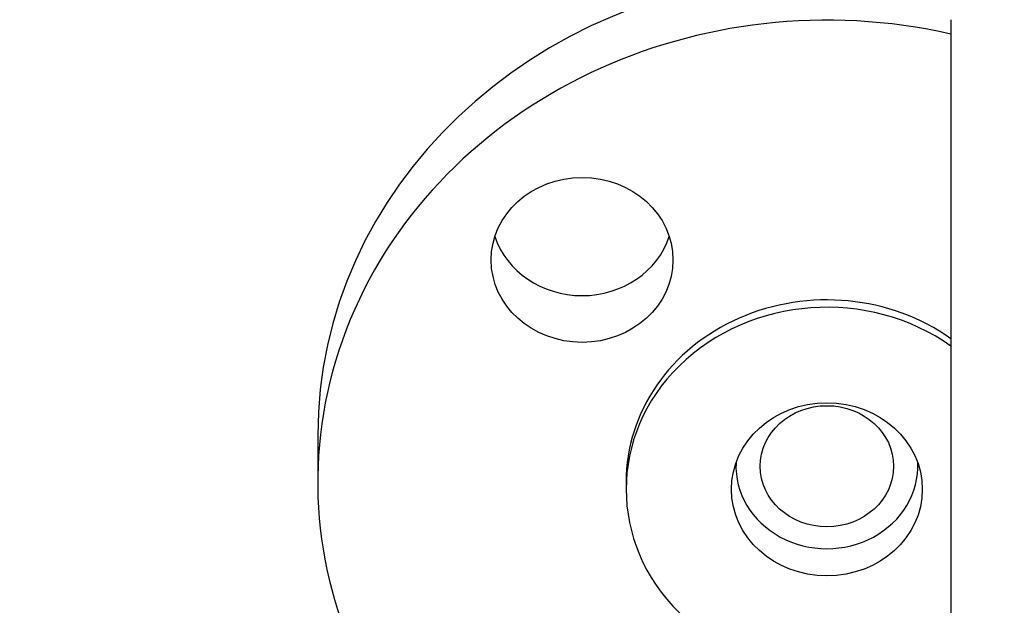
# Model space of a CAD drawing. Header units: inches. Extents: x 24 to 1128, y -94 to 748.
# Tile 390 of 573: x 389.73 to 393.12, y 508.84 to 510.85. Entities that reach past the tile are written whole.
import ezdxf

# ---------------------------------------------------------------- set-up
doc = ezdxf.new("R2010")
doc.units = ezdxf.units.IN
doc.header["$LTSCALE"] = 32
doc.header["$MEASUREMENT"] = 0
doc.layers.add('Dimension (ANSI)', color=7, linetype='Continuous', lineweight=25)
doc.layers.add('Visible (ANSI)', color=7, linetype='Continuous', lineweight=30)
doc.styles.add('Note Text (ANSI)', font='tahoma.ttf')
doc.dimstyles.new('Architectural (ANSI)', dxfattribs={"dimscale": 32, "dimtxt": 0.125, "dimasz": 0.098425, "dimexe": 0.125, "dimexo": 0.0625, "dimgap": 0.031496, "dimtad": 0, "dimtih": 1, "dimtoh": 1, "dimdec": 4, "dimrnd": 1e-08, "dimzin": 3, "dimdsep": 46, "dimlunit": 4, "dimtxsty": 'Note Text (ANSI)', "dimcen": 0.09, "dimdle": 0.393701, "dimclrd": 256, "dimclre": 256, "dimclrt": 256, "dimadec": 0, "dimazin": 3, "dimtfac": 0.96, "dimtofl": 0, "dimtmove": 0, "dimatfit": 3, "dimfxl": 1, "dimfrac": 2, "dimtolj": 1, "dimtzin": 12, "dimlwd": -1, "dimlwe": -1, "dimarcsym": 0})

# ---------------------------------------------------------------- blocks, each defined once
blk = doc.blocks.new('*D22')
at = {"layer": 'Defpoints', "color": 0, "transparency": 16777216}
for p in [(438.4799, 699.4105), (351.8568, 463.849), (472.3834, 463.849)]:
    blk.add_point(p, dxfattribs=at)
at = {"layer": 'Dimension (ANSI)', "transparency": 16777216}
for p, q in [((436.4799, 699.4105), (347.8568, 699.4105)), ((351.8568, 696.2609), (351.8568, 597.1628)), ((351.8568, 466.9986), (351.8568, 590.0967)), ((470.3834, 463.849), (347.8568, 463.849))]:
    blk.add_line(p, q, dxfattribs=at)
for points in [[(351.3319, 696.2609), (352.3817, 696.2609), (351.8568, 699.4105)], [(351.3319, 466.9986), (352.3817, 466.9986), (351.8568, 463.849)]]:
    blk.add_solid(points, dxfattribs=at)
at = {"layer": 'Dimension (ANSI)', "transparency": 16777216, "insert": (338.7084, 596.1549), "char_height": 4, "attachment_point": 1, "style": 'Note Text (ANSI)'}
blk.add_mtext('\\A1;19\'-7 9/16"', dxfattribs=at)

msp = doc.modelspace()

# ---------------------------------------------------------------- linework, layer by layer
at = {"layer": 'Visible (ANSI)'}
for p, q in [((392.93492, 510.84902), (392.93492, 507.84902)), ((390.75839, 509.42177), (390.75839, 509.26118)), ((392.19589, 509.32642), (392.19589, 509.31506)), ((392.82089, 509.32642), (392.82089, 509.31506)), ((391.81839, 509.26118), (391.81839, 509.23582))]:
    msp.add_line(p, q, dxfattribs=at)
for centre, major_axis, start_param, end_param in [((392.50839, 509.26118), (-1.75, 0), 4.4661768, 7.3813459), ((392.50839, 509.42177), (-1.75, 0), 4.7599462, 6.2831853), ((391.66694, 510.18439), (-0.3125, 0), 0.2874576, 2.8541351), ((392.50839, 509.23582), (-0.69, 0), 4.0459877, 8.5203829), ((392.50839, 509.26118), (-0.69, 0), 4.0459877, 6.2831853), ((392.50839, 509.31506), (-0.3125, 0), 6.2401879, 9.4677753)]:
    msp.add_ellipse(centre, major_axis=major_axis, ratio=0.9063078, start_param=start_param, end_param=end_param, dxfattribs=at)
for centre, major_axis in [((391.66694, 510.0238), (0.3125, 0)), ((392.50839, 509.23582), (-0.3281, 0)), ((392.50839, 509.31506), (0.2295, 0))]:
    msp.add_ellipse(centre, major_axis=major_axis, ratio=0.9063078, dxfattribs=at)

# ---------------------------------------------------------------- dimensions: what is measured, and where the dimension line sits
at = {"layer": 'Dimension (ANSI)'}
dim = msp.add_linear_dim(base=(351.85681, 463.84902), p1=(438.47989, 699.41052), p2=(472.38339, 463.84902), angle=270, dimstyle='Architectural (ANSI)', override={"dimgap": 0.031496, "dimdec": 4, "dimlfac": 1, "dimtol": 0, "dimlim": 0, "dimtp": 0, "dimtm": 0, "dimtdec": 2, "dimatfit": 1}, dxfattribs=at)
dim.commit()
dim.dimension.update_dxf_attribs({"geometry": '*D22', "text_midpoint": (351.85681, 593.62977), "dimtype": 160})

doc.saveas('drawing.dxf')
